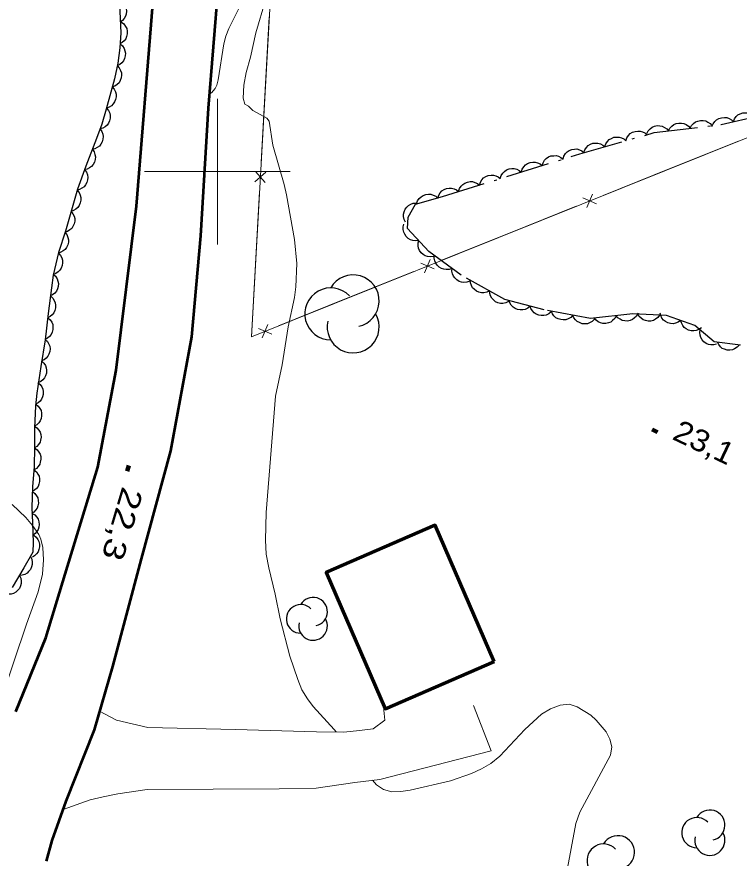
# Model space of a CAD drawing. Extents: x 356765 to 358572, y 5103174 to 5104650.
# Drawn here: x 357286.2 to 357335.8, y 5104052.9 to 5104110.6 of the extents above; entities that cross this region are included whole.
import ezdxf

# ---------------------------------------------------------------- set-up
doc = ezdxf.new("R2010")
doc.units = 0
doc.header["$LTSCALE"] = 0.6
doc.linetypes.add('DOT_DASHED', pattern=[7.7, 5, -1.2, 0.3, -1.2])
for name, color, linetype, lineweight in [('19', 7, 'Continuous', 13), ('2', 7, 'Continuous', 13), ('21', 7, 'Continuous', 53), ('3', 7, 'Continuous', 140), ('31', 7, 'Continuous', 70), ('37', 7, 'Continuous', 13), ('44', 7, 'Continuous', 25), ('61', 7, 'Continuous', 13)]:
    doc.layers.add(name, color=color, linetype=linetype, lineweight=lineweight)

msp = doc.modelspace()

# ---------------------------------------------------------------- linework, layer by layer
at = {"layer": '19'}
for points in [[(357317.57, 5104063.36), (357318.77, 5104060.24), (357311.14, 5104058.28), (357309.43, 5104058.07), (357306.77, 5104057.67), (357304.24, 5104057.63), (357295.19, 5104057.59), (357293.17, 5104057.28), (357292.17, 5104057.09), (357291.26, 5104056.88), (357289.41, 5104056.22)], [(357291.91, 5104062.96), (357293.07, 5104062.34), (357295.22, 5104061.84), (357301.24, 5104061.7), (357306.79, 5104061.55), (357308.68, 5104061.53), (357309.74, 5104061.63), (357310.68, 5104061.75), (357311.49, 5104062.34), (357311.39, 5104063.26)]]:
    msp.add_lwpolyline(points, dxfattribs=at)
at = {"layer": '2'}
for points in [[(357308.14, 5104061.54), (357308.01, 5104061.7), (357306.57, 5104063.29), (357306.17, 5104063.8), (357305.8, 5104064.43), (357305.51, 5104065.13), (357304.98, 5104066.75), (357304.31, 5104069.3), (357303.96, 5104071), (357303.52, 5104072.8), (357303.35, 5104073.74), (357303.29, 5104074.69), (357303.35, 5104076.61), (357303.98, 5104084.58), (357304.44, 5104086.74), (357304.86, 5104089.34), (357305.28, 5104091.36), (357305.38, 5104092.08), (357305.44, 5104093.68), (357305.29, 5104095.34), (357304.73, 5104098.4), (357304.59, 5104099.12), (357303.81, 5104101.82), (357303.55, 5104103.45), (357303.38, 5104103.67), (357302.44, 5104104.2), (357302.14, 5104104.48), (357301.88, 5104104.62), (357301.77, 5104105.04), (357301.81, 5104105.92), (357301.98, 5104106.79), (357302.28, 5104107.84), (357302.64, 5104109.51), (357303.31, 5104111.79)], [(357301.54, 5104111.33), (357300.78, 5104109.83), (357300.58, 5104109.29), (357300.43, 5104108.76), (357300.06, 5104106.3), (357299.96, 5104105.94), (357299.85, 5104105.7), (357299.59, 5104105.41), (357299.45, 5104105.4)], [(357285.15, 5104063.69), (357286.91, 5104068.94), (357287.71, 5104071.15), (357288, 5104072.36), (357288.08, 5104073.34), (357288.03, 5104074.19), (357287.89, 5104074.78), (357287.74, 5104075.09), (357287.32, 5104075.7), (357286.86, 5104076.25), (357285.92, 5104077.15)], [(357323.96, 5104051.82), (357324.6, 5104055.26), (357324.87, 5104056.03), (357326.97, 5104059.94), (357327.05, 5104060.51), (357326.93, 5104061.05), (357326.66, 5104061.55), (357325.99, 5104062.34), (357325.61, 5104062.7), (357324.69, 5104063.26), (357324.14, 5104063.45), (357323.51, 5104063.38), (357322.85, 5104063.13), (357322.24, 5104062.75), (357321.08, 5104061.71), (357319.38, 5104059.87), (357318.76, 5104059.38), (357318.11, 5104059), (357317.43, 5104058.68), (357315.98, 5104058.18), (357313.22, 5104057.55), (357312.59, 5104057.45), (357311.96, 5104057.42), (357311.4, 5104057.58), (357310.91, 5104057.91), (357310.63, 5104058.22)]]:
    msp.add_lwpolyline(points, dxfattribs=at)
at = {"layer": '21'}
for points in [[(357286.16, 5104062.95), (357288.23, 5104068), (357289.55, 5104072.36), (357291.8, 5104079.72), (357293.06, 5104086.37), (357294.44, 5104097.62), (357295.58, 5104111.48), (357296.08, 5104125.84), (357296.5, 5104138.54), (357297.22, 5104146.84)], [(357300.69, 5104146.34), (357300.56, 5104130.21), (357300.32, 5104121.36), (357300.06, 5104112.79), (357299.36, 5104104.34), (357298.84, 5104095.58), (357298.22, 5104088.65), (357296.79, 5104080.84), (357294.78, 5104073.42), (357292.81, 5104066.03), (357291.54, 5104061.68), (357289.61, 5104056.78), (357288.65, 5104054.09), (357288.26, 5104052.66)]]:
    msp.add_lwpolyline(points, dxfattribs=at)
at = {"layer": '3'}
for p, q in [((357329.83, 5104082.29), (357330.19, 5104082.12)), ((357293.92, 5104079.83), (357293.81, 5104079.44))]:
    msp.add_line(p, q, dxfattribs=at)
at = {"layer": '31'}
msp.add_lwpolyline([(357318.99, 5104066.37), (357314.95, 5104075.72), (357307.46, 5104072.49), (357311.5, 5104063.13), (357318.99, 5104066.37)], close=True, dxfattribs=at)
at = {"layer": '37'}
for p, q in [((357303.56, 5104110.61), (357303.28, 5104105.62)), ((357303.28, 5104105.62), (357303, 5104100.63)), ((357331.11, 5104100.23), (357335.75, 5104102.09)), ((357326.47, 5104098.36), (357331.11, 5104100.23)), ((357302.57, 5104099.29), (357303.32, 5104099.96)), ((357302.61, 5104100), (357303.28, 5104099.25)), ((357302.89, 5104098.63), (357302.61, 5104093.64)), ((357326, 5104097.79), (357325.08, 5104098.19)), ((357325.34, 5104097.53), (357325.74, 5104098.45)), ((357319.97, 5104095.75), (357324.61, 5104097.62)), ((357315.33, 5104093.89), (357319.97, 5104095.75)), ((357314.21, 5104093.05), (357314.6, 5104093.97)), ((357314.87, 5104093.32), (357313.95, 5104093.71)), ((357308.84, 5104091.28), (357313.48, 5104093.14)), ((357304.2, 5104089.41), (357308.84, 5104091.28)), ((357303.73, 5104088.84), (357302.81, 5104089.24)), ((357303.08, 5104088.58), (357303.47, 5104089.5))]:
    msp.add_line(p, q, dxfattribs=at)
for points in [[(357304.62, 5104129.58), (357302.33, 5104088.66), (357370.33, 5104115.99), (357381.3, 5104129.59)], [(357302.61, 5104093.64), (357302.33, 5104088.66), (357302.34, 5104088.67)]]:
    msp.add_lwpolyline(points, dxfattribs=at)
at = {"layer": '44'}
for points in [[(357293.28, 5104111.76), (357293.46, 5104111.65), (357293.59, 5104111.49), (357293.68, 5104111.36), (357293.73, 5104111.19), (357293.76, 5104111), (357293.73, 5104110.81), (357293.7, 5104110.66), (357293.61, 5104110.51), (357293.48, 5104110.36), (357293.34, 5104110.26)], [(357293.42, 5104110.26), (357293.59, 5104110.13), (357293.7, 5104109.96), (357293.78, 5104109.81), (357293.81, 5104109.64), (357293.82, 5104109.46), (357293.77, 5104109.27), (357293.72, 5104109.12), (357293.61, 5104108.98), (357293.47, 5104108.85), (357293.32, 5104108.76)], [(357293.34, 5104108.76), (357293.49, 5104108.62), (357293.6, 5104108.45), (357293.66, 5104108.29), (357293.69, 5104108.12), (357293.68, 5104107.94), (357293.62, 5104107.75), (357293.56, 5104107.6), (357293.44, 5104107.47), (357293.3, 5104107.35), (357293.14, 5104107.27)], [(357293.13, 5104107.27), (357293.27, 5104107.12), (357293.36, 5104106.94), (357293.42, 5104106.78), (357293.42, 5104106.61), (357293.4, 5104106.43), (357293.33, 5104106.25), (357293.25, 5104106.1), (357293.13, 5104105.98), (357292.97, 5104105.87), (357292.81, 5104105.81)], [(357292.78, 5104105.81), (357292.92, 5104105.66), (357293, 5104105.47), (357293.05, 5104105.31), (357293.05, 5104105.14), (357293.02, 5104104.95), (357292.94, 5104104.78), (357292.86, 5104104.64), (357292.73, 5104104.52), (357292.57, 5104104.42), (357292.4, 5104104.36)], [(357292.4, 5104104.36), (357292.53, 5104104.2), (357292.61, 5104104.01), (357292.65, 5104103.85), (357292.64, 5104103.67), (357292.6, 5104103.49), (357292.52, 5104103.32), (357292.43, 5104103.19), (357292.29, 5104103.07), (357292.13, 5104102.98), (357291.96, 5104102.93)], [(357333.93, 5104103.09), (357334.01, 5104103.28), (357334.13, 5104103.44), (357334.25, 5104103.56), (357334.41, 5104103.64), (357334.58, 5104103.69), (357334.78, 5104103.71), (357334.94, 5104103.7), (357335.1, 5104103.64), (357335.26, 5104103.54), (357335.4, 5104103.42)], [(357335.4, 5104103.42), (357335.47, 5104103.62), (357335.6, 5104103.78), (357335.71, 5104103.89), (357335.87, 5104103.97), (357336.05, 5104104.03), (357336.24, 5104104.04), (357336.4, 5104104.03), (357336.57, 5104103.97), (357336.73, 5104103.88), (357336.86, 5104103.75)], [(357329.45, 5104102.61), (357329.55, 5104102.79), (357329.69, 5104102.94), (357329.82, 5104103.04), (357329.98, 5104103.11), (357330.16, 5104103.15), (357330.36, 5104103.14), (357330.52, 5104103.11), (357330.67, 5104103.03), (357330.83, 5104102.93), (357330.94, 5104102.79)], [(357330.94, 5104102.79), (357331.04, 5104102.98), (357331.18, 5104103.12), (357331.31, 5104103.22), (357331.47, 5104103.29), (357331.65, 5104103.33), (357331.85, 5104103.32), (357332.01, 5104103.29), (357332.16, 5104103.22), (357332.31, 5104103.11), (357332.43, 5104102.97)], [(357332.43, 5104102.97), (357332.53, 5104103.16), (357332.67, 5104103.3), (357332.8, 5104103.41), (357332.96, 5104103.47), (357333.14, 5104103.51), (357333.33, 5104103.5), (357333.5, 5104103.48), (357333.65, 5104103.4), (357333.8, 5104103.29), (357333.92, 5104103.15)], [(357291.96, 5104102.93), (357292.08, 5104102.76), (357292.14, 5104102.57), (357292.17, 5104102.4), (357292.15, 5104102.23), (357292.1, 5104102.05), (357292, 5104101.89), (357291.9, 5104101.75), (357291.76, 5104101.65), (357291.6, 5104101.57), (357291.42, 5104101.53)], [(357328.03, 5104102.12), (357328.09, 5104102.32), (357328.21, 5104102.48), (357328.32, 5104102.61), (357328.47, 5104102.7), (357328.65, 5104102.76), (357328.84, 5104102.78), (357329, 5104102.78), (357329.17, 5104102.73), (357329.33, 5104102.65), (357329.47, 5104102.53)], [(357325.14, 5104101.3), (357325.21, 5104101.5), (357325.32, 5104101.66), (357325.44, 5104101.78), (357325.59, 5104101.87), (357325.76, 5104101.94), (357325.95, 5104101.96), (357326.11, 5104101.96), (357326.28, 5104101.91), (357326.45, 5104101.82), (357326.58, 5104101.71)], [(357326.58, 5104101.71), (357326.65, 5104101.91), (357326.77, 5104102.07), (357326.88, 5104102.19), (357327.03, 5104102.28), (357327.2, 5104102.35), (357327.39, 5104102.37), (357327.56, 5104102.37), (357327.72, 5104102.32), (357327.89, 5104102.24), (357328.03, 5104102.12)], [(357291.42, 5104101.53), (357291.54, 5104101.36), (357291.6, 5104101.16), (357291.63, 5104101), (357291.61, 5104100.83), (357291.56, 5104100.65), (357291.47, 5104100.48), (357291.37, 5104100.35), (357291.23, 5104100.25), (357291.06, 5104100.17), (357290.88, 5104100.13)], [(357323.71, 5104100.86), (357323.77, 5104101.06), (357323.88, 5104101.23), (357323.99, 5104101.35), (357324.14, 5104101.44), (357324.31, 5104101.51), (357324.5, 5104101.54), (357324.66, 5104101.55), (357324.83, 5104101.5), (357325, 5104101.42), (357325.14, 5104101.3)], [(357322.28, 5104100.41), (357322.34, 5104100.61), (357322.45, 5104100.78), (357322.56, 5104100.9), (357322.71, 5104101), (357322.88, 5104101.07), (357323.07, 5104101.09), (357323.23, 5104101.1), (357323.4, 5104101.05), (357323.57, 5104100.97), (357323.71, 5104100.86)], [(357319.41, 5104099.52), (357319.47, 5104099.72), (357319.59, 5104099.89), (357319.69, 5104100.01), (357319.84, 5104100.11), (357320.01, 5104100.18), (357320.2, 5104100.2), (357320.37, 5104100.21), (357320.54, 5104100.16), (357320.7, 5104100.08), (357320.84, 5104099.96)], [(357320.84, 5104099.96), (357320.9, 5104100.16), (357321.02, 5104100.33), (357321.13, 5104100.46), (357321.28, 5104100.55), (357321.45, 5104100.62), (357321.64, 5104100.65), (357321.8, 5104100.65), (357321.97, 5104100.6), (357322.14, 5104100.52), (357322.28, 5104100.41)], [(357290.89, 5104100.13), (357291.01, 5104099.96), (357291.08, 5104099.77), (357291.11, 5104099.6), (357291.09, 5104099.43), (357291.04, 5104099.25), (357290.95, 5104099.08), (357290.85, 5104098.95), (357290.71, 5104098.85), (357290.55, 5104098.76), (357290.37, 5104098.72)], [(357317.98, 5104099.07), (357318.04, 5104099.27), (357318.15, 5104099.44), (357318.26, 5104099.57), (357318.41, 5104099.66), (357318.58, 5104099.73), (357318.77, 5104099.75), (357318.93, 5104099.76), (357319.1, 5104099.71), (357319.27, 5104099.63), (357319.41, 5104099.52)], [(357316.55, 5104098.63), (357316.61, 5104098.83), (357316.72, 5104098.99), (357316.83, 5104099.12), (357316.98, 5104099.21), (357317.15, 5104099.28), (357317.34, 5104099.31), (357317.5, 5104099.31), (357317.67, 5104099.26), (357317.84, 5104099.18), (357317.98, 5104099.07)], [(357290.38, 5104098.72), (357290.51, 5104098.56), (357290.59, 5104098.37), (357290.63, 5104098.21), (357290.63, 5104098.03), (357290.59, 5104097.85), (357290.51, 5104097.68), (357290.43, 5104097.54), (357290.29, 5104097.43), (357290.13, 5104097.33), (357289.96, 5104097.27)], [(357315.12, 5104098.18), (357315.18, 5104098.38), (357315.29, 5104098.55), (357315.4, 5104098.67), (357315.55, 5104098.77), (357315.72, 5104098.84), (357315.91, 5104098.86), (357316.07, 5104098.87), (357316.24, 5104098.82), (357316.41, 5104098.74), (357316.55, 5104098.63)], [(357313.67, 5104097.78), (357313.73, 5104097.98), (357313.85, 5104098.15), (357313.97, 5104098.27), (357314.12, 5104098.36), (357314.29, 5104098.42), (357314.48, 5104098.44), (357314.64, 5104098.44), (357314.81, 5104098.39), (357314.98, 5104098.3), (357315.11, 5104098.19)], [(357312.91, 5104096.52), (357312.81, 5104096.71), (357312.77, 5104096.91), (357312.77, 5104097.07), (357312.81, 5104097.24), (357312.88, 5104097.41), (357313, 5104097.56), (357313.11, 5104097.68), (357313.27, 5104097.76), (357313.44, 5104097.82), (357313.62, 5104097.84)], [(357289.96, 5104097.27), (357290.09, 5104097.11), (357290.17, 5104096.93), (357290.22, 5104096.77), (357290.21, 5104096.59), (357290.18, 5104096.41), (357290.09, 5104096.24), (357290.01, 5104096.1), (357289.88, 5104095.99), (357289.72, 5104095.89), (357289.55, 5104095.83)], [(357313.81, 5104095.27), (357313.6, 5104095.24), (357313.4, 5104095.27), (357313.24, 5104095.32), (357313.09, 5104095.41), (357312.96, 5104095.54), (357312.85, 5104095.7), (357312.78, 5104095.84), (357312.75, 5104096.02), (357312.75, 5104096.2), (357312.79, 5104096.38)], [(357289.54, 5104095.83), (357289.67, 5104095.67), (357289.75, 5104095.48), (357289.79, 5104095.32), (357289.78, 5104095.15), (357289.74, 5104094.96), (357289.65, 5104094.79), (357289.56, 5104094.66), (357289.42, 5104094.55), (357289.26, 5104094.46), (357289.09, 5104094.4)], [(357314.82, 5104094.17), (357314.62, 5104094.14), (357314.42, 5104094.17), (357314.26, 5104094.21), (357314.11, 5104094.31), (357313.97, 5104094.43), (357313.87, 5104094.59), (357313.79, 5104094.74), (357313.77, 5104094.91), (357313.77, 5104095.1), (357313.81, 5104095.27)], [(357289.09, 5104094.4), (357289.23, 5104094.25), (357289.32, 5104094.07), (357289.37, 5104093.91), (357289.38, 5104093.73), (357289.35, 5104093.55), (357289.27, 5104093.37), (357289.2, 5104093.23), (357289.07, 5104093.11), (357288.91, 5104093.01), (357288.75, 5104092.94)], [(357316.1, 5104093.35), (357315.9, 5104093.28), (357315.7, 5104093.27), (357315.53, 5104093.29), (357315.37, 5104093.35), (357315.21, 5104093.44), (357315.08, 5104093.58), (357314.98, 5104093.71), (357314.91, 5104093.88), (357314.88, 5104094.06), (357314.88, 5104094.24)], [(357317.31, 5104092.47), (357317.11, 5104092.4), (357316.91, 5104092.39), (357316.74, 5104092.4), (357316.58, 5104092.46), (357316.42, 5104092.56), (357316.29, 5104092.7), (357316.19, 5104092.83), (357316.13, 5104092.99), (357316.09, 5104093.17), (357316.1, 5104093.35)], [(357288.74, 5104092.95), (357288.89, 5104092.81), (357289, 5104092.63), (357289.06, 5104092.48), (357289.09, 5104092.31), (357289.08, 5104092.12), (357289.02, 5104091.94), (357288.95, 5104091.79), (357288.84, 5104091.66), (357288.69, 5104091.54), (357288.53, 5104091.46)], [(357318.67, 5104091.81), (357318.48, 5104091.72), (357318.28, 5104091.68), (357318.11, 5104091.68), (357317.94, 5104091.72), (357317.77, 5104091.8), (357317.62, 5104091.92), (357317.51, 5104092.03), (357317.43, 5104092.19), (357317.37, 5104092.36), (357317.35, 5104092.54)], [(357319.98, 5104091.08), (357319.79, 5104090.99), (357319.59, 5104090.95), (357319.42, 5104090.95), (357319.25, 5104090.99), (357319.08, 5104091.07), (357318.94, 5104091.19), (357318.82, 5104091.3), (357318.74, 5104091.46), (357318.68, 5104091.63), (357318.67, 5104091.81)], [(357288.54, 5104091.46), (357288.7, 5104091.32), (357288.81, 5104091.15), (357288.88, 5104091), (357288.9, 5104090.83), (357288.9, 5104090.64), (357288.84, 5104090.46), (357288.78, 5104090.31), (357288.67, 5104090.17), (357288.53, 5104090.05), (357288.37, 5104089.97)], [(357321.45, 5104090.76), (357321.29, 5104090.62), (357321.11, 5104090.54), (357320.95, 5104090.5), (357320.77, 5104090.5), (357320.59, 5104090.53), (357320.42, 5104090.61), (357320.28, 5104090.69), (357320.16, 5104090.82), (357320.06, 5104090.98), (357320, 5104091.15)], [(357322.9, 5104090.37), (357322.74, 5104090.23), (357322.56, 5104090.15), (357322.4, 5104090.11), (357322.22, 5104090.11), (357322.04, 5104090.14), (357321.87, 5104090.22), (357321.73, 5104090.3), (357321.61, 5104090.43), (357321.51, 5104090.59), (357321.45, 5104090.76)], [(357324.38, 5104090.14), (357324.24, 5104089.99), (357324.06, 5104089.89), (357323.9, 5104089.83), (357323.73, 5104089.82), (357323.55, 5104089.84), (357323.37, 5104089.9), (357323.22, 5104089.97), (357323.09, 5104090.1), (357322.98, 5104090.24), (357322.91, 5104090.41)], [(357288.37, 5104089.97), (357288.52, 5104089.83), (357288.63, 5104089.66), (357288.7, 5104089.51), (357288.72, 5104089.34), (357288.72, 5104089.15), (357288.66, 5104088.97), (357288.6, 5104088.82), (357288.49, 5104088.68), (357288.34, 5104088.56), (357288.18, 5104088.48)], [(357325.86, 5104089.86), (357325.71, 5104089.71), (357325.53, 5104089.62), (357325.38, 5104089.56), (357325.2, 5104089.54), (357325.02, 5104089.56), (357324.84, 5104089.63), (357324.69, 5104089.7), (357324.57, 5104089.82), (357324.46, 5104089.97), (357324.38, 5104090.14)], [(357327.35, 5104090.1), (357327.26, 5104089.92), (357327.11, 5104089.77), (357326.98, 5104089.67), (357326.82, 5104089.61), (357326.64, 5104089.57), (357326.44, 5104089.58), (357326.28, 5104089.61), (357326.13, 5104089.69), (357325.98, 5104089.8), (357325.86, 5104089.94)], [(357328.84, 5104090.27), (357328.75, 5104090.08), (357328.6, 5104089.94), (357328.47, 5104089.84), (357328.31, 5104089.77), (357328.13, 5104089.74), (357327.94, 5104089.75), (357327.77, 5104089.77), (357327.62, 5104089.86), (357327.47, 5104089.97), (357327.35, 5104090.1)], [(357330.34, 5104090.15), (357330.22, 5104089.98), (357330.06, 5104089.86), (357329.91, 5104089.78), (357329.74, 5104089.74), (357329.56, 5104089.74), (357329.37, 5104089.78), (357329.21, 5104089.83), (357329.07, 5104089.93), (357328.94, 5104090.06), (357328.85, 5104090.22)], [(357331.78, 5104089.78), (357331.62, 5104089.66), (357331.42, 5104089.59), (357331.26, 5104089.56), (357331.09, 5104089.57), (357330.91, 5104089.62), (357330.74, 5104089.71), (357330.61, 5104089.8), (357330.5, 5104089.94), (357330.42, 5104090.11), (357330.37, 5104090.28)], [(357333.2, 5104089.28), (357333.03, 5104089.16), (357332.84, 5104089.09), (357332.68, 5104089.06), (357332.5, 5104089.07), (357332.32, 5104089.12), (357332.15, 5104089.21), (357332.02, 5104089.3), (357331.92, 5104089.44), (357331.83, 5104089.61), (357331.78, 5104089.78)], [(357334.25, 5104088.16), (357334.05, 5104088.1), (357333.85, 5104088.11), (357333.68, 5104088.13), (357333.52, 5104088.21), (357333.37, 5104088.32), (357333.25, 5104088.46), (357333.16, 5104088.6), (357333.11, 5104088.77), (357333.09, 5104088.95), (357333.11, 5104089.13)], [(357288.19, 5104088.48), (357288.34, 5104088.34), (357288.44, 5104088.16), (357288.5, 5104088.01), (357288.52, 5104087.83), (357288.5, 5104087.65), (357288.44, 5104087.47), (357288.37, 5104087.32), (357288.25, 5104087.19), (357288.11, 5104087.08), (357287.94, 5104087)], [(357335.79, 5104088.09), (357335.66, 5104087.94), (357335.48, 5104087.83), (357335.33, 5104087.76), (357335.16, 5104087.74), (357334.97, 5104087.74), (357334.79, 5104087.8), (357334.64, 5104087.86), (357334.51, 5104087.98), (357334.39, 5104088.12), (357334.31, 5104088.28)], [(357287.94, 5104087), (357288.09, 5104086.86), (357288.2, 5104086.68), (357288.26, 5104086.53), (357288.28, 5104086.36), (357288.27, 5104086.17), (357288.21, 5104085.99), (357288.14, 5104085.84), (357288.02, 5104085.71), (357287.88, 5104085.59), (357287.72, 5104085.52)], [(357287.68, 5104085.52), (357287.84, 5104085.39), (357287.95, 5104085.22), (357288.02, 5104085.07), (357288.05, 5104084.9), (357288.05, 5104084.71), (357288, 5104084.53), (357287.94, 5104084.38), (357287.83, 5104084.24), (357287.7, 5104084.12), (357287.54, 5104084.03)], [(357287.54, 5104084.03), (357287.7, 5104083.9), (357287.82, 5104083.74), (357287.9, 5104083.59), (357287.94, 5104083.42), (357287.94, 5104083.24), (357287.9, 5104083.05), (357287.85, 5104082.89), (357287.74, 5104082.75), (357287.61, 5104082.62), (357287.46, 5104082.53)], [(357287.45, 5104082.53), (357287.62, 5104082.41), (357287.75, 5104082.26), (357287.84, 5104082.12), (357287.89, 5104081.95), (357287.9, 5104081.76), (357287.87, 5104081.57), (357287.83, 5104081.42), (357287.73, 5104081.27), (357287.61, 5104081.13), (357287.46, 5104081.03)], [(357287.46, 5104081.03), (357287.63, 5104080.91), (357287.75, 5104080.75), (357287.84, 5104080.61), (357287.88, 5104080.44), (357287.89, 5104080.25), (357287.85, 5104080.06), (357287.81, 5104079.91), (357287.71, 5104079.76), (357287.58, 5104079.63), (357287.42, 5104079.53)], [(357287.41, 5104079.53), (357287.58, 5104079.4), (357287.69, 5104079.23), (357287.77, 5104079.09), (357287.8, 5104078.91), (357287.8, 5104078.73), (357287.75, 5104078.54), (357287.7, 5104078.39), (357287.59, 5104078.25), (357287.45, 5104078.13), (357287.29, 5104078.04)], [(357287.31, 5104078.04), (357287.47, 5104077.91), (357287.6, 5104077.75), (357287.68, 5104077.6), (357287.71, 5104077.43), (357287.72, 5104077.25), (357287.68, 5104077.06), (357287.63, 5104076.9), (357287.53, 5104076.76), (357287.4, 5104076.63), (357287.24, 5104076.54)], [(357287.3, 5104076.54), (357287.47, 5104076.43), (357287.61, 5104076.27), (357287.7, 5104076.14), (357287.75, 5104075.97), (357287.77, 5104075.78), (357287.75, 5104075.59), (357287.71, 5104075.44), (357287.62, 5104075.29), (357287.5, 5104075.15), (357287.35, 5104075.04)], [(357287.4, 5104075.04), (357287.57, 5104074.91), (357287.68, 5104074.75), (357287.76, 5104074.6), (357287.8, 5104074.43), (357287.8, 5104074.24), (357287.76, 5104074.06), (357287.7, 5104073.9), (357287.6, 5104073.76), (357287.46, 5104073.63), (357287.31, 5104073.54)], [(357287.17, 5104073.58), (357287.26, 5104073.39), (357287.29, 5104073.19), (357287.3, 5104073.03), (357287.25, 5104072.86), (357287.17, 5104072.69), (357287.05, 5104072.54), (357286.94, 5104072.43), (357286.78, 5104072.35), (357286.6, 5104072.29), (357286.42, 5104072.28)], [(357286.42, 5104072.28), (357286.51, 5104072.09), (357286.54, 5104071.89), (357286.54, 5104071.73), (357286.49, 5104071.56), (357286.42, 5104071.39), (357286.29, 5104071.25), (357286.17, 5104071.13), (357286.02, 5104071.05), (357285.84, 5104071), (357285.66, 5104070.99)]]:
    msp.add_lwpolyline(points, dxfattribs=at)
at = {"layer": '44', "linetype": 'DOT_DASHED'}
for points in [[(357293.29, 5104111.5), (357293.37, 5104109.51), (357293.3, 5104108.49), (357293.16, 5104107.43), (357292.93, 5104106.37), (357292.38, 5104104.29), (357292.06, 5104103.26), (357291.7, 5104102.26), (357290.98, 5104100.38)], [(357335.89, 5104088.08), (357334.07, 5104088.31), (357332.75, 5104089.44), (357330.8, 5104090.13), (357328.51, 5104090.23), (357325.6, 5104089.91), (357322.42, 5104090.5), (357319.71, 5104091.23), (357316.73, 5104092.89), (357314.51, 5104094.51), (357313.05, 5104096.1), (357313.09, 5104096.86), (357313.58, 5104097.76), (357315.44, 5104098.28), (357324.87, 5104101.22), (357329.96, 5104102.67), (357334.56, 5104103.23), (357339.03, 5104104.25)], [(357290.98, 5104100.38), (357290.4, 5104098.79), (357289.98, 5104097.34), (357289.57, 5104095.92), (357289.1, 5104094.44), (357288.73, 5104092.88), (357288.61, 5104092.03), (357288.4, 5104090.25), (357288.18, 5104088.44), (357287.88, 5104086.61), (357287.61, 5104084.8), (357287.53, 5104083.93), (357287.45, 5104082.38), (357287.46, 5104081.08), (357287.43, 5104079.76), (357287.32, 5104078.36), (357287.26, 5104076.95), (357287.32, 5104075.88), (357287.37, 5104074.53), (357287.33, 5104073.88), (357287.25, 5104073.72), (357286.72, 5104072.8), (357285.93, 5104071.45)]]:
    msp.add_lwpolyline(points, dxfattribs=at)
at = {"layer": '44'}
for centre, radius, start, end in [((357309.3152, 5104091.1226), 1.7842, 282.26917, 149.72626), ((357307.7808, 5104090.2305), 1.7842, 44.11537, 269.80396), ((357309.3152, 5104089.3384), 1.7842, 166.93686, 29.62122), ((357306.5604, 5104069.7936), 0.9826, 282.26917, 149.72626), ((357305.7154, 5104069.3023), 0.9826, 44.11537, 269.80396), ((357306.5604, 5104068.811), 0.9826, 166.93686, 29.62122), ((357333.7832, 5104055.1422), 1.0373, 282.26917, 149.72626), ((357332.8912, 5104054.6236), 1.0373, 44.11537, 269.80396), ((357333.7832, 5104054.1049), 1.0373, 166.93686, 29.62122), ((357327.477, 5104053.277), 1.1421, 282.26917, 149.72626), ((357326.4948, 5104052.7059), 1.1421, 44.11537, 269.80396)]:
    msp.add_arc(centre, radius, start, end, dxfattribs=at)
at = {"layer": '61'}
for p, q in [((357300, 5104095), (357300, 5104105)), ((357295, 5104100), (357305, 5104100))]:
    msp.add_line(p, q, dxfattribs=at)

# ---------------------------------------------------------------- texts
at = {"layer": '3'}
for s, rotation, width, p in [('23,1   ', 334.619, 1.1, (357331.13, 5104081.66)), ('22,3   ', 253.427, 1.3, (357293.49, 5104078.45))]:
    msp.add_text(s, height=1.5, rotation=rotation, dxfattribs=dict(at, width=width)).set_placement(p)

doc.saveas('drawing.dxf')
